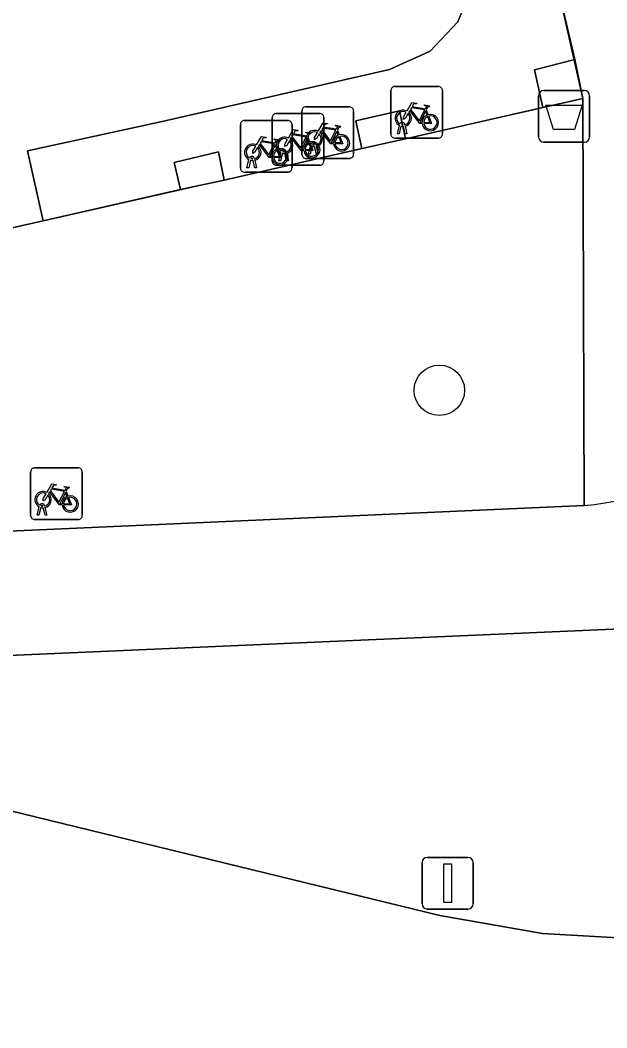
# Model space of a CAD drawing. Extents: x 161772 to 163126, y 383092 to 383917.
# Drawn here: x 163076.43 to 163087.8, y 383642.24 to 383661.77 of the extents above; entities that cross this region are included whole.
import ezdxf

# ---------------------------------------------------------------- set-up
doc = ezdxf.new("R2010")
doc.units = 0
for name, color, linetype in [('IMGEO_Afvalbak', 7, 'Continuous'), ('IMGEO_Boom', 7, 'Continuous'), ('IMGEO_Fietsenrek', 7, 'Continuous'), ('IMGEO_Fietspad_gesloten', 7, 'Continuous'), ('IMGEO_Lichtmast', 7, 'Continuous'), ('IMGEO_Pand', 7, 'Continuous'), ('IMGEO_Pand_overbouw', 7, 'Continuous'), ('IMGEO_Rijbaan_lokaal_gesloten', 7, 'Continuous'), ('IMGEO_Verkeerseiland_groen', 7, 'Continuous'), ('IMGEO_Voetpad_open', 7, 'Continuous')]:
    doc.layers.add(name, color=color, linetype=linetype)

msp = doc.modelspace()

# ---------------------------------------------------------------- linework, layer by layer
at = {"layer": 'IMGEO_Afvalbak'}
for p, q in [((163086.574, 383660.406), (163087.364, 383660.406)), ((163087.364, 383660.406), (163086.574, 383660.406)), ((163086.474, 383659.506), (163086.474, 383660.306)), ((163086.474, 383660.306), (163086.474, 383659.506)), ((163087.464, 383660.306), (163087.464, 383659.506)), ((163087.464, 383659.506), (163087.464, 383660.306)), ((163087.364, 383659.406), (163086.574, 383659.406)), ((163086.574, 383659.406), (163087.364, 383659.406))]:
    msp.add_line(p, q, dxfattribs=at)
msp.add_lwpolyline([(163086.617, 383660.12), (163087.321, 383660.12), (163087.172, 383659.65), (163086.766, 383659.65), (163086.617, 383660.12)], dxfattribs=at)
for centre, start, end in [((163086.574, 383660.306), 90, 180), ((163086.574, 383660.306), 90, 180), ((163087.364, 383660.306), 0, 90), ((163087.364, 383660.306), 360, 90), ((163086.574, 383659.506), 180, 270), ((163086.574, 383659.506), 180, 270), ((163087.364, 383659.506), 270, 0), ((163087.364, 383659.506), 270, 0)]:
    msp.add_arc(centre, 0.1, start, end, dxfattribs=at)
at = {"layer": 'IMGEO_Boom'}
msp.add_circle((163084.55, 383654.596), 0.489, dxfattribs=at)
at = {"layer": 'IMGEO_Fietsenrek'}
for p, q in [((163083.611, 383659.559), (163083.611, 383660.4)), ((163083.611, 383660.4), (163083.611, 383659.559)), ((163083.686, 383660.484), (163084.527, 383660.484)), ((163084.527, 383660.484), (163083.686, 383660.484)), ((163084.611, 383660.409), (163084.611, 383659.568)), ((163084.611, 383659.568), (163084.611, 383660.409)), ((163081.387, 383659.96), (163082.228, 383659.96)), ((163082.228, 383659.96), (163081.387, 383659.96)), ((163081.888, 383659.166), (163081.888, 383660.007)), ((163081.888, 383660.007), (163081.888, 383659.166)), ((163081.963, 383660.091), (163082.804, 383660.091)), ((163082.804, 383660.091), (163081.963, 383660.091)), ((163082.888, 383660.016), (163082.888, 383659.175)), ((163082.888, 383659.175), (163082.888, 383660.016)), ((163084.298, 383660.033), (163084.334, 383659.938)), ((163080.695, 383658.9), (163080.695, 383659.741)), ((163080.695, 383659.741), (163080.695, 383658.9)), ((163080.77, 383659.825), (163081.611, 383659.825)), ((163081.611, 383659.825), (163080.77, 383659.825)), ((163081.312, 383659.035), (163081.312, 383659.876)), ((163081.312, 383659.876), (163081.312, 383659.035)), ((163081.695, 383659.75), (163081.695, 383658.909)), ((163081.695, 383658.909), (163081.695, 383659.75)), ((163082.312, 383659.885), (163082.312, 383659.044)), ((163082.312, 383659.044), (163082.312, 383659.885)), ((163083.738, 383659.568), (163083.777, 383659.728)), ((163083.849, 383659.74), (163083.848, 383659.744)), ((163083.88, 383659.751), (163083.881, 383659.744)), ((163082.575, 383659.64), (163082.611, 383659.545)), ((163083.772, 383659.568), (163083.738, 383659.568)), ((163083.807, 383659.716), (163083.772, 383659.568)), ((163083.89, 383659.568), (163083.856, 383659.71)), ((163083.888, 383659.714), (163083.923, 383659.568)), ((163083.923, 383659.568), (163083.89, 383659.568)), ((163081.382, 383659.374), (163081.418, 383659.279)), ((163081.999, 383659.509), (163082.035, 383659.414)), ((163082.015, 383659.175), (163082.054, 383659.335)), ((163082.126, 383659.347), (163082.125, 383659.351)), ((163082.157, 383659.358), (163082.158, 383659.351)), ((163084.536, 383659.484), (163083.695, 383659.484)), ((163083.695, 383659.484), (163084.536, 383659.484)), ((163081.439, 383659.044), (163081.478, 383659.204)), ((163081.508, 383659.192), (163081.473, 383659.044)), ((163081.55, 383659.216), (163081.549, 383659.22)), ((163081.591, 383659.044), (163081.557, 383659.186)), ((163081.581, 383659.227), (163081.582, 383659.22)), ((163081.589, 383659.19), (163081.624, 383659.044)), ((163082.049, 383659.175), (163082.015, 383659.175)), ((163082.084, 383659.323), (163082.049, 383659.175)), ((163082.167, 383659.175), (163082.133, 383659.317)), ((163082.165, 383659.321), (163082.2, 383659.175)), ((163082.2, 383659.175), (163082.167, 383659.175)), ((163080.822, 383658.909), (163080.861, 383659.069)), ((163080.891, 383659.057), (163080.856, 383658.909)), ((163080.933, 383659.081), (163080.932, 383659.085)), ((163080.974, 383658.909), (163080.94, 383659.051)), ((163080.964, 383659.092), (163080.965, 383659.085)), ((163080.972, 383659.055), (163081.007, 383658.909)), ((163082.237, 383658.96), (163081.396, 383658.96)), ((163081.396, 383658.96), (163082.237, 383658.96)), ((163081.473, 383659.044), (163081.439, 383659.044)), ((163081.624, 383659.044), (163081.591, 383659.044)), ((163082.813, 383659.091), (163081.972, 383659.091)), ((163081.972, 383659.091), (163082.813, 383659.091)), ((163081.62, 383658.825), (163080.779, 383658.825)), ((163080.779, 383658.825), (163081.62, 383658.825)), ((163080.856, 383658.909), (163080.822, 383658.909)), ((163081.007, 383658.909), (163080.974, 383658.909)), ((163076.704, 383653.091), (163077.545, 383653.091)), ((163077.545, 383653.091), (163076.704, 383653.091)), ((163076.629, 383652.166), (163076.629, 383653.007)), ((163076.629, 383653.007), (163076.629, 383652.166)), ((163077.629, 383653.016), (163077.629, 383652.175)), ((163077.629, 383652.175), (163077.629, 383653.016)), ((163077.316, 383652.64), (163077.352, 383652.545)), ((163076.756, 383652.175), (163076.795, 383652.335)), ((163076.825, 383652.323), (163076.79, 383652.175)), ((163076.867, 383652.347), (163076.866, 383652.351)), ((163076.908, 383652.175), (163076.874, 383652.317)), ((163076.898, 383652.358), (163076.899, 383652.351)), ((163076.906, 383652.321), (163076.941, 383652.175)), ((163076.79, 383652.175), (163076.756, 383652.175)), ((163076.941, 383652.175), (163076.908, 383652.175)), ((163077.554, 383652.091), (163076.713, 383652.091)), ((163076.713, 383652.091), (163077.554, 383652.091))]:
    msp.add_line(p, q, dxfattribs=at)
for points in [[(163083.924, 383660.01), (163084.019, 383660.174), (163084.105, 383660.16), (163084.107, 383660.151), (163084.051, 383660.14), (163084.024, 383660.095), (163084.28, 383660.054)], [(163084.28, 383660.054), (163084.305, 383660.103), (163084.299, 383660.107), (163084.276, 383660.111), (163084.264, 383660.118), (163084.263, 383660.121), (163084.265, 383660.126), (163084.36, 383660.111), (163084.362, 383660.101), (163084.352, 383660.088), (163084.34, 383660.082), (163084.326, 383660.088), (163084.298, 383660.033)], [(163083.945, 383659.958), (163083.893, 383659.868), (163083.853, 383659.843), (163083.854, 383659.89), (163083.909, 383659.984)], [(163084.22, 383659.766), (163084.17, 383659.766), (163083.979, 383660.017), (163083.96, 383659.985)], [(163084.267, 383660.029), (163084.01, 383660.07), (163083.993, 383660.041), (163084.16, 383659.821), (163084.267, 383660.029)], [(163084.315, 383659.931), (163084.285, 383660.008), (163084.176, 383659.79), (163084.219, 383659.79)], [(163082.201, 383659.617), (163082.296, 383659.781), (163082.382, 383659.767), (163082.384, 383659.758), (163082.328, 383659.747), (163082.301, 383659.702), (163082.557, 383659.661)], [(163082.557, 383659.661), (163082.582, 383659.71), (163082.576, 383659.714), (163082.553, 383659.718), (163082.541, 383659.725), (163082.54, 383659.728), (163082.542, 383659.733), (163082.637, 383659.718), (163082.639, 383659.708), (163082.629, 383659.695), (163082.617, 383659.689), (163082.603, 383659.695), (163082.575, 383659.64)], [(163084.249, 383659.79), (163084.369, 383659.789), (163084.325, 383659.903)], [(163084.345, 383659.91), (163084.4, 383659.765), (163084.25, 383659.765)], [(163081.625, 383659.486), (163081.72, 383659.65), (163081.806, 383659.636), (163081.808, 383659.627), (163081.752, 383659.616), (163081.725, 383659.571), (163081.981, 383659.53)], [(163081.968, 383659.505), (163081.711, 383659.546), (163081.694, 383659.517), (163081.861, 383659.297), (163081.968, 383659.505)], [(163081.981, 383659.53), (163082.006, 383659.579), (163082, 383659.583), (163081.977, 383659.587), (163081.965, 383659.594), (163081.964, 383659.597), (163081.966, 383659.602), (163082.061, 383659.587), (163082.063, 383659.577), (163082.053, 383659.564), (163082.041, 383659.558), (163082.027, 383659.564), (163081.999, 383659.509)], [(163082.222, 383659.565), (163082.17, 383659.475), (163082.13, 383659.45), (163082.131, 383659.497), (163082.186, 383659.591)], [(163082.497, 383659.373), (163082.447, 383659.373), (163082.256, 383659.624), (163082.237, 383659.592)], [(163082.544, 383659.636), (163082.287, 383659.677), (163082.27, 383659.648), (163082.437, 383659.428), (163082.544, 383659.636)], [(163082.592, 383659.538), (163082.562, 383659.615), (163082.453, 383659.397), (163082.496, 383659.397)], [(163081.008, 383659.351), (163081.103, 383659.515), (163081.189, 383659.501), (163081.191, 383659.492), (163081.135, 383659.481), (163081.108, 383659.436), (163081.364, 383659.395)], [(163081.304, 383659.107), (163081.254, 383659.107), (163081.063, 383659.358), (163081.044, 383659.326)], [(163081.351, 383659.37), (163081.094, 383659.411), (163081.077, 383659.382), (163081.244, 383659.162), (163081.351, 383659.37)], [(163081.399, 383659.272), (163081.369, 383659.349), (163081.26, 383659.131), (163081.303, 383659.131)], [(163081.364, 383659.395), (163081.389, 383659.444), (163081.383, 383659.448), (163081.36, 383659.452), (163081.348, 383659.459), (163081.347, 383659.462), (163081.349, 383659.467), (163081.444, 383659.452), (163081.446, 383659.442), (163081.436, 383659.429), (163081.424, 383659.423), (163081.41, 383659.429), (163081.382, 383659.374)], [(163081.646, 383659.434), (163081.594, 383659.344), (163081.554, 383659.319), (163081.555, 383659.366), (163081.61, 383659.46)], [(163081.921, 383659.242), (163081.871, 383659.242), (163081.68, 383659.493), (163081.661, 383659.461)], [(163082.016, 383659.407), (163081.986, 383659.484), (163081.877, 383659.266), (163081.92, 383659.266)], [(163081.95, 383659.266), (163082.07, 383659.265), (163082.026, 383659.379)], [(163082.046, 383659.386), (163082.101, 383659.241), (163081.951, 383659.241)], [(163082.526, 383659.397), (163082.646, 383659.396), (163082.602, 383659.51)], [(163082.622, 383659.517), (163082.677, 383659.372), (163082.527, 383659.372)], [(163081.029, 383659.299), (163080.977, 383659.209), (163080.937, 383659.184), (163080.938, 383659.231), (163080.993, 383659.325)], [(163081.333, 383659.131), (163081.453, 383659.13), (163081.409, 383659.244)], [(163081.429, 383659.251), (163081.484, 383659.106), (163081.334, 383659.106)], [(163076.942, 383652.617), (163077.037, 383652.781), (163077.123, 383652.767), (163077.125, 383652.758), (163077.069, 383652.747), (163077.042, 383652.702), (163077.298, 383652.661)], [(163077.298, 383652.661), (163077.323, 383652.71), (163077.317, 383652.714), (163077.294, 383652.718), (163077.282, 383652.725), (163077.281, 383652.728), (163077.283, 383652.733), (163077.378, 383652.718), (163077.38, 383652.708), (163077.37, 383652.695), (163077.358, 383652.689), (163077.344, 383652.695), (163077.316, 383652.64)], [(163076.963, 383652.565), (163076.911, 383652.475), (163076.871, 383652.45), (163076.872, 383652.497), (163076.927, 383652.591)], [(163077.238, 383652.373), (163077.188, 383652.373), (163076.997, 383652.624), (163076.978, 383652.592)], [(163077.285, 383652.636), (163077.028, 383652.677), (163077.011, 383652.648), (163077.178, 383652.428), (163077.285, 383652.636)], [(163077.333, 383652.538), (163077.303, 383652.615), (163077.194, 383652.397), (163077.237, 383652.397)], [(163077.267, 383652.397), (163077.387, 383652.396), (163077.343, 383652.51)], [(163077.363, 383652.517), (163077.418, 383652.372), (163077.268, 383652.372)]]:
    msp.add_lwpolyline(points, dxfattribs=at)
for centre, radius, start, end in [((163083.689, 383660.406), 0.0779, 92.4484, 184.2845), ((163083.689, 383660.406), 0.0779, 92.4484, 184.2845), ((163084.533, 383660.406), 0.0779, 2.4484, 94.2845), ((163084.533, 383660.406), 0.0779, 2.4484, 94.2845), ((163081.39, 383659.882), 0.0779, 92.4484, 184.2845), ((163081.39, 383659.882), 0.0779, 92.4484, 184.2845), ((163081.966, 383660.013), 0.0779, 92.4484, 184.2845), ((163081.966, 383660.013), 0.0779, 92.4484, 184.2845), ((163082.234, 383659.882), 0.0779, 2.4484, 94.2845), ((163082.234, 383659.882), 0.0779, 2.4484, 94.2845), ((163082.81, 383660.013), 0.0779, 2.4484, 94.2845), ((163082.81, 383660.013), 0.0779, 2.4484, 94.2845), ((163083.851, 383659.869), 0.159, 62.6766, 242.1369), ((163083.851, 383659.869), 0.129, 63.3192, 238.903), ((163083.851, 383659.869), 0.129, 283.6043, 43.4302), ((163083.851, 383659.869), 0.159, 283.5766, 46.6042), ((163084.378, 383659.785), 0.159, 113.3408, 178.3217), ((163084.378, 383659.785), 0.159, 187.0065, 105.7708), ((163080.773, 383659.747), 0.0779, 92.4484, 184.2845), ((163080.773, 383659.747), 0.0779, 92.4484, 184.2845), ((163081.617, 383659.747), 0.0779, 2.4484, 94.2845), ((163081.617, 383659.747), 0.0779, 2.4484, 94.2845), ((163083.831, 383659.74), 0.0499, 12.8025, 158.6934), ((163083.831, 383659.74), 0.0174, 12.8025, 163.4502), ((163083.851, 383659.869), 0.129, 253.415, 269.0204), ((163084.378, 383659.785), 0.129, 113.923, 177.9556), ((163084.378, 383659.785), 0.129, 188.6715, 104.5883), ((163082.128, 383659.476), 0.159, 62.6766, 242.1369), ((163082.128, 383659.476), 0.129, 63.3192, 238.903), ((163082.128, 383659.476), 0.129, 283.6043, 43.4302), ((163082.128, 383659.476), 0.159, 283.5766, 46.6042), ((163082.655, 383659.392), 0.159, 113.3408, 178.3217), ((163082.655, 383659.392), 0.159, 187.0065, 105.7708), ((163083.689, 383659.562), 0.0779, 182.4484, 274.2845), ((163083.689, 383659.562), 0.0779, 182.4484, 274.2845), ((163083.851, 383659.869), 0.159, 253.9967, 271.7867), ((163084.533, 383659.562), 0.0779, 272.4484, 4.2845), ((163084.533, 383659.562), 0.0779, 272.4484, 4.2845), ((163080.935, 383659.21), 0.159, 62.6766, 242.1369), ((163080.935, 383659.21), 0.129, 63.3192, 238.903), ((163081.552, 383659.345), 0.159, 62.6766, 242.1369), ((163081.552, 383659.345), 0.129, 63.3192, 238.903), ((163081.552, 383659.345), 0.129, 283.6043, 43.4302), ((163081.552, 383659.345), 0.159, 283.5766, 46.6042), ((163082.079, 383659.261), 0.159, 113.3408, 178.3217), ((163082.079, 383659.261), 0.159, 187.0065, 105.7708), ((163082.079, 383659.261), 0.129, 113.923, 177.9556), ((163082.079, 383659.261), 0.129, 188.6715, 104.5883), ((163082.108, 383659.347), 0.0499, 12.8025, 158.6934), ((163082.108, 383659.347), 0.0174, 12.8025, 163.4502), ((163082.128, 383659.476), 0.129, 253.415, 269.0204), ((163082.655, 383659.392), 0.129, 113.923, 177.9556), ((163082.655, 383659.392), 0.129, 188.6715, 104.5883), ((163080.935, 383659.21), 0.129, 283.6043, 43.4302), ((163080.935, 383659.21), 0.159, 283.5766, 46.6042), ((163081.462, 383659.126), 0.159, 113.3408, 178.3217), ((163081.462, 383659.126), 0.159, 187.0065, 105.7708), ((163081.462, 383659.126), 0.129, 113.923, 177.9556), ((163081.462, 383659.126), 0.129, 188.6715, 104.5883), ((163081.532, 383659.216), 0.0499, 12.8025, 158.6934), ((163081.552, 383659.345), 0.159, 253.9967, 271.7867), ((163081.532, 383659.216), 0.0174, 12.8025, 163.4502), ((163081.552, 383659.345), 0.129, 253.415, 269.0204), ((163081.966, 383659.169), 0.0779, 182.4484, 274.2845), ((163081.966, 383659.169), 0.0779, 182.4484, 274.2845), ((163082.128, 383659.476), 0.159, 253.9967, 271.7867), ((163082.81, 383659.169), 0.0779, 272.4484, 4.2845), ((163082.81, 383659.169), 0.0779, 272.4484, 4.2845), ((163080.915, 383659.081), 0.0499, 12.8025, 158.6934), ((163080.935, 383659.21), 0.159, 253.9967, 271.7867), ((163080.915, 383659.081), 0.0174, 12.8025, 163.4502), ((163080.935, 383659.21), 0.129, 253.415, 269.0204), ((163081.39, 383659.038), 0.0779, 182.4484, 274.2845), ((163081.39, 383659.038), 0.0779, 182.4484, 274.2845), ((163082.234, 383659.038), 0.0779, 272.4484, 4.2845), ((163082.234, 383659.038), 0.0779, 272.4484, 4.2845), ((163080.773, 383658.903), 0.0779, 182.4484, 274.2845), ((163080.773, 383658.903), 0.0779, 182.4484, 274.2845), ((163081.617, 383658.903), 0.0779, 272.4484, 4.2845), ((163081.617, 383658.903), 0.0779, 272.4484, 4.2845), ((163076.707, 383653.013), 0.0779, 92.4484, 184.2845), ((163076.707, 383653.013), 0.0779, 92.4484, 184.2845), ((163077.551, 383653.013), 0.0779, 2.4484, 94.2845), ((163077.551, 383653.013), 0.0779, 2.4484, 94.2845), ((163076.869, 383652.476), 0.159, 62.6766, 242.1369), ((163076.869, 383652.476), 0.129, 63.3192, 238.903), ((163076.869, 383652.476), 0.129, 283.6043, 43.4302), ((163076.869, 383652.476), 0.159, 283.5766, 46.6042), ((163077.396, 383652.392), 0.159, 113.3408, 178.3217), ((163077.396, 383652.392), 0.159, 187.0065, 105.7708), ((163077.396, 383652.392), 0.129, 113.923, 177.9556), ((163077.396, 383652.392), 0.129, 188.6715, 104.5883), ((163076.849, 383652.347), 0.0499, 12.8025, 158.6934), ((163076.869, 383652.476), 0.159, 253.9967, 271.7867), ((163076.849, 383652.347), 0.0174, 12.8025, 163.4502), ((163076.869, 383652.476), 0.129, 253.415, 269.0204), ((163076.707, 383652.169), 0.0779, 182.4484, 274.2845), ((163076.707, 383652.169), 0.0779, 182.4484, 274.2845), ((163077.551, 383652.169), 0.0779, 272.4484, 4.2845), ((163077.551, 383652.169), 0.0779, 272.4484, 4.2845)]:
    msp.add_arc(centre, radius, start, end, dxfattribs=at)
at = {"layer": 'IMGEO_Fietspad_gesloten'}
for points in [[(163087.356, 383652.363), (163072.304, 383651.693)], [(163068.947, 383651.659), (163068.905, 383649.262), (163072.374, 383649.304), (163073.832, 383649.35), (163088.959, 383650.007)]]:
    msp.add_lwpolyline(points, dxfattribs=at)
msp.add_arc((163087.043, 383656.684), 4.332, 274.1375, 356.4593, dxfattribs=at)
at = {"layer": 'IMGEO_Lichtmast'}
for p, q in [((163084.316, 383645.539), (163085.106, 383645.539)), ((163085.106, 383645.539), (163084.316, 383645.539)), ((163084.216, 383644.639), (163084.216, 383645.439)), ((163084.216, 383645.439), (163084.216, 383644.639)), ((163085.206, 383645.439), (163085.206, 383644.639)), ((163085.206, 383644.639), (163085.206, 383645.439)), ((163085.106, 383644.539), (163084.316, 383644.539)), ((163084.316, 383644.539), (163085.106, 383644.539))]:
    msp.add_line(p, q, dxfattribs=at)
msp.add_lwpolyline([(163084.636, 383645.414), (163084.786, 383645.414), (163084.786, 383644.664), (163084.636, 383644.664), (163084.636, 383645.414)], dxfattribs=at)
for centre, start, end in [((163084.316, 383645.439), 90, 180), ((163084.316, 383645.439), 90, 180), ((163085.106, 383645.439), 0, 90), ((163085.106, 383645.439), 360, 90), ((163084.316, 383644.639), 180, 270), ((163084.316, 383644.639), 180, 270), ((163085.106, 383644.639), 270, 0), ((163085.106, 383644.639), 270, 0)]:
    msp.add_arc(centre, 0.1, start, end, dxfattribs=at)
at = {"layer": 'IMGEO_Pand'}
for points in [[(163078.539, 383699.313), (163066.681, 383696.654), (163062.197, 383666.331), (163060.118, 383658.944), (163069.345, 383656.181), (163076.875, 383657.883), (163076.568, 383659.239), (163079.181, 383659.807), (163083.584, 383660.817), (163084.374, 383661.171), (163084.912, 383661.736), (163085.219, 383662.508), (163085.21, 383663.319), (163082.122, 383677.458), (163083.4, 383677.745)], [(163087.176, 383661.007), (163086.393, 383660.809), (163086.559, 383660.077), (163087.329, 383660.249)], [(163083.778, 383660.013), (163082.934, 383659.816), (163083.048, 383659.28), (163083.895, 383659.473)], [(163080.27, 383659.217), (163079.411, 383659.01), (163079.531, 383658.486), (163080.381, 383658.672)]]:
    msp.add_lwpolyline(points, close=True, dxfattribs=at)
at = {"layer": 'IMGEO_Pand_overbouw'}
msp.add_lwpolyline([(163083.4, 383677.745), (163082.122, 383677.458), (163085.21, 383663.319), (163085.219, 383662.508), (163084.912, 383661.736), (163084.374, 383661.171), (163083.584, 383660.817), (163079.181, 383659.807), (163076.568, 383659.239), (163076.875, 383657.883), (163087.329, 383660.249)], close=True, dxfattribs=at)
at = {"layer": 'IMGEO_Rijbaan_lokaal_gesloten'}
msp.add_lwpolyline([(163091.012, 383638.952), (163090.037, 383643.904), (163088.807, 383643.936), (163086.551, 383644.067), (163084.561, 383644.417), (163073.342, 383647.148), (163071.701, 383647.557), (163068.799, 383648.286)], dxfattribs=at)
at = {"layer": 'IMGEO_Verkeerseiland_groen'}
msp.add_lwpolyline([(163088.959, 383650.007), (163073.832, 383649.35), (163073.342, 383647.148), (163084.561, 383644.417), (163086.551, 383644.067), (163088.807, 383643.936), (163090.037, 383643.904)], dxfattribs=at)
at = {"layer": 'IMGEO_Voetpad_open'}
for points in [[(163091.086, 383659.624), (163091.045, 383659.901), (163086.855, 383678.511), (163082.538, 383697.507), (163082.427, 383698.051), (163081.953, 383700.113), (163078.539, 383699.313), (163083.4, 383677.745), (163084.811, 383671.462), (163084.98, 383670.696), (163085.584, 383668.031), (163085.768, 383667.184), (163086.363, 383664.494), (163086.55, 383663.671), (163087.176, 383661.007), (163087.329, 383660.249), (163087.356, 383652.363)], [(163085.219, 383662.508), (163084.912, 383661.736), (163084.374, 383661.171), (163083.584, 383660.817), (163079.181, 383659.807), (163076.568, 383659.239), (163076.875, 383657.883), (163079.531, 383658.486), (163079.411, 383659.01), (163080.27, 383659.217), (163080.381, 383658.672), (163083.048, 383659.28), (163082.934, 383659.816), (163083.778, 383660.013), (163083.895, 383659.473), (163086.559, 383660.077), (163086.393, 383660.809), (163087.176, 383661.007), (163086.55, 383663.671)], [(163072.304, 383651.693), (163087.356, 383652.363), (163087.329, 383660.249), (163086.559, 383660.077), (163083.895, 383659.473), (163083.048, 383659.28), (163080.381, 383658.672), (163079.531, 383658.486), (163076.875, 383657.883), (163069.345, 383656.181), (163060.118, 383658.944), (163059.886, 383658.12), (163042.936, 383662.935)]]:
    msp.add_lwpolyline(points, dxfattribs=at)
msp.add_arc((163087.043, 383656.684), 4.332, 274.1375, 356.4593, dxfattribs=at)

doc.saveas('drawing.dxf')
